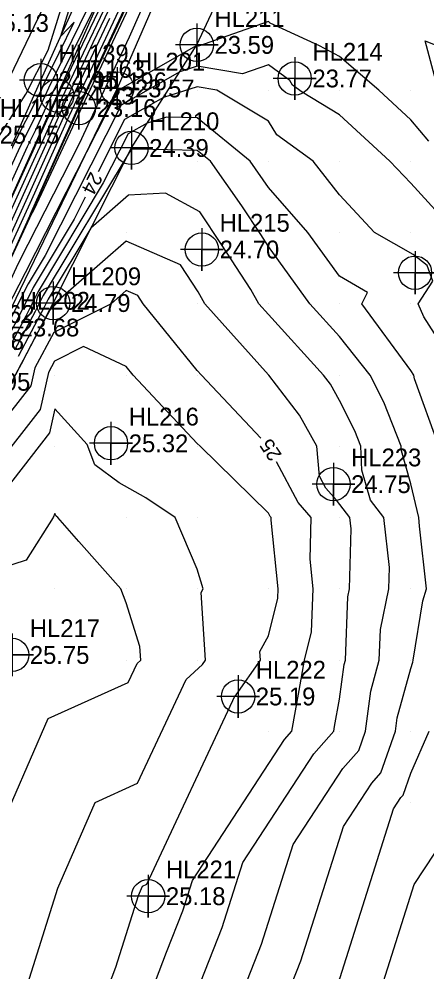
# Model space of a CAD drawing. Extents: x 2531902 to 2533249, y 715219 to 716099.
# Drawn here: x 2532774.9 to 2532832.3, y 715286.2 to 715420 of the extents above; entities that cross this region are included whole.
import ezdxf

# ---------------------------------------------------------------- set-up
doc = ezdxf.new("R2010")
doc.units = 0
for name, color, linetype in [('DTM Contours Major', 7, 'Continuous'), ('DTM Contours Major Text', 7, 'Continuous'), ('DTM Contours Minor', 7, 'Continuous'), ('Exist DTM Breakline', 7, 'Continuous'), ('Exist DTM Breakline Cogo Elevation', 7, 'Continuous'), ('Exist DTM Breakline Cogo Number', 7, 'Continuous'), ('Exist DTM Breakline Cogo Point CELL', 7, 'Continuous'), ('Exist DTM Crownline Cogo Elevation', 7, 'Continuous'), ('Exist DTM Drainline', 7, 'Continuous'), ('Exist DTM Drainline Cogo Elevation', 7, 'Continuous'), ('Exist DTM Drainline Cogo Number', 7, 'Continuous'), ('Exist DTM Drainline Cogo Point CELL', 7, 'Continuous'), ('Exist DTM QL2 LIDAR Elevation Point', 7, 'Continuous'), ('Exist DTM Regular Point CELL', 7, 'Continuous'), ('Exist DTM Regular Point Cogo Elevation', 7, 'Continuous'), ('Exist DTM Regular Point Cogo Number', 7, 'Continuous'), ('Exist Roads Soil', 7, 'Continuous'), ('Exist Roads Soil Cogo Elevation', 7, 'Continuous'), ('Exist Roads Soil Cogo Number', 7, 'Continuous')]:
    doc.layers.add(name, color=color, linetype=linetype)

msp = doc.modelspace()

# ---------------------------------------------------------------- linework, layer by layer
at = {"layer": 'DTM Contours Major'}
for points in [[(2532764.68, 715390.39), (2532765.36, 715391.8), (2532769.73, 715398.98), (2532771.7, 715402.87), (2532775.9, 715409.44), (2532779.04, 715415.61), (2532784.25, 715432.28), (2532786.06, 715436), (2532790.95, 715448.06), (2532789.19, 715456.97), (2532790.76, 715461.05), (2532790.74, 715462.06), (2532798.78, 715482.4)], [(2532805.71, 715463.75), (2532803.87, 715459.41), (2532795.93, 715440.58), (2532792.49, 715433.08), (2532783.01, 715413.21), (2532780.97, 715408.85), (2532778.42, 715403.27), (2532777, 715400.12), (2532766.88, 715377.97), (2532764.67, 715373.05), (2532764.49, 715372.66)], [(2532841.8, 715349.64), (2532841.78, 715350), (2532840, 715356.64), (2532839.13, 715360), (2532838.64, 715361.36), (2532837.07, 715370), (2532831.81, 715378.19), (2532831.04, 715380), (2532833.1, 715383.2), (2532832.3, 715385.39), (2532830.32, 715386.92), (2532824.91, 715390), (2532820, 715395.29), (2532816.27, 715400), (2532811.18, 715403.72), (2532810, 715405.62), (2532802.72, 715410), (2532799.99, 715410.45), (2532795.24, 715408.97), (2532789.79, 715405.87), (2532786.07, 715398.54)], [(2532784.26, 715394.97), (2532782.69, 715391.88), (2532776.92, 715382.28), (2532774.62, 715377.66), (2532773.34, 715375.26), (2532761.97, 715352.07), (2532760.28, 715348.87), (2532757.86, 715343.85), (2532757.64, 715343.38), (2532752.87, 715333.62), (2532745.69, 715318.99), (2532744.12, 715315.79), (2532740.94, 715309.32), (2532739.7, 715306.55), (2532739.31, 715305.69)], [(2532808.94, 715361.13), (2532800.58, 715370), (2532800, 715370.66), (2532792.39, 715380), (2532791.62, 715381.16), (2532790, 715381.87), (2532787.88, 715380.02), (2532779.85, 715375.96), (2532777.18, 715371.03), (2532776.62, 715368.49), (2532773.6, 715364.63), (2532763.77, 715346.48), (2532763.03, 715344.16), (2532760.43, 715338.94), (2532760.81, 715337.51), (2532753.2, 715322.96)], [(2532786.98, 715266.08), (2532795.67, 715289.02), (2532797.95, 715294.81), (2532799.31, 715299.08), (2532812.27, 715318.87), (2532813.28, 715320), (2532814.29, 715325.71), (2532815.07, 715330), (2532816.06, 715333.94), (2532816.3, 715340), (2532815.86, 715344.14), (2532816.02, 715350), (2532814.15, 715352.13), (2532811.14, 715357.83)], [(2532818.71, 715250.69), (2532821.42, 715272.52), (2532825.6, 715283.11), (2532830.49, 715298.51), (2532837.64, 715309.36), (2532836.1, 715316.1), (2532837.79, 715320), (2532838.31, 715321.69), (2532839.09, 715330), (2532839.22, 715330.78), (2532840, 715333.2), (2532842.36, 715339.99), (2532842.03, 715345.64)]]:
    msp.add_lwpolyline(points, dxfattribs=at)
at = {"layer": 'DTM Contours Minor'}
for points in [[(2532792.42, 715434.38), (2532780.68, 715409.79), (2532780.39, 715409.17), (2532777.24, 715402.27), (2532777.1, 715401.96), (2532771.31, 715389.3), (2532765.1, 715375.78), (2532764.57, 715374.8), (2532761.93, 715368.86), (2532761.25, 715367.39), (2532761.25, 715367.39), (2532749.94, 715342.91), (2532748.61, 715340.06), (2532746.3, 715334.53), (2532744.42, 715330.36), (2532735, 715308.14), (2532732.65, 715303.26), (2532726.04, 715292.01)], [(2532723.56, 715294.88), (2532726.89, 715299.87), (2532729.68, 715306.22), (2532737.82, 715322.35), (2532742.05, 715333.32), (2532744.52, 715338.42), (2532745.08, 715339.84), (2532749.9, 715351.12), (2532754.61, 715364.63), (2532756.06, 715367.69), (2532757.62, 715371.88), (2532763.69, 715384.3), (2532771.96, 715397.88), (2532773.18, 715400.12), (2532774.03, 715401.97), (2532777.82, 715409.48), (2532778.48, 715410.93), (2532782.68, 715419.51), (2532780.8, 715417.57), (2532785.92, 715433.96)], [(2532792.57, 715431.78), (2532785.34, 715416.64), (2532781.54, 715408.52), (2532779.6, 715404.28), (2532776.91, 715398.28), (2532769.26, 715381.56), (2532764.54, 715371.06), (2532762.45, 715366.54), (2532762.35, 715366.32), (2532755.66, 715351.85), (2532749.72, 715339.08), (2532748.27, 715335.62), (2532742.12, 715321.91), (2532736.82, 715309.43), (2532732.31, 715300.05), (2532728.37, 715293.35)], [(2532796.8, 715431.85), (2532790.43, 715417.43), (2532786.5, 715409.08), (2532783.38, 715402.45), (2532776.19, 715388.33), (2532774.84, 715385.67), (2532767.41, 715369.69), (2532767.28, 715369.39), (2532762.93, 715360.66), (2532754.59, 715341.64), (2532753.57, 715339.54), (2532749.76, 715331.77), (2532739.94, 715311.83), (2532739.44, 715310.8), (2532733.69, 715298.01), (2532731.79, 715293.83)], [(2532724.21, 715293.08), (2532731.81, 715304.45), (2532732.99, 715306.47), (2532733.18, 715306.85), (2532734.65, 715310.32), (2532743.64, 715333.67), (2532744.95, 715336.36), (2532746.4, 715340.05), (2532756.7, 715364.14), (2532757.82, 715366.64), (2532758.88, 715369.24), (2532760.64, 715373.96), (2532762.02, 715376.79), (2532763.9, 715379.89), (2532770.49, 715392.01), (2532775.09, 715402.04), (2532777.58, 715406.95), (2532779.12, 715410.33), (2532788.91, 715430.35)], [(2532724.88, 715291.34), (2532732.82, 715304.86), (2532734.09, 715307.49), (2532744.22, 715331.39), (2532745.23, 715334.01), (2532745.38, 715334.31), (2532747.73, 715340.25), (2532750.8, 715347.44), (2532759.55, 715367.03), (2532761.41, 715371.56), (2532762.78, 715374.67), (2532767.79, 715383.9), (2532776.16, 715402.1), (2532777.33, 715404.42), (2532779.76, 715409.73), (2532788.07, 715426.72)], [(2532792.31, 715426.91), (2532783.26, 715407.54), (2532783.14, 715407.29), (2532776.61, 715392.76), (2532776.41, 715392.32), (2532771.61, 715381.63), (2532776.47, 715392.09), (2532776.57, 715392.29), (2532777.11, 715393.35), (2532783.86, 715407.74), (2532792.39, 715425.86)], [(2532789.99, 715423.48), (2532782.68, 715407.87), (2532781.96, 715406.29), (2532776.71, 715394.6), (2532774.03, 715388.73), (2532764.29, 715367.06), (2532763.65, 715365.68), (2532763.45, 715365.25), (2532761.39, 715360.8), (2532750.83, 715338.09), (2532750.25, 715336.71), (2532739.81, 715313.47), (2532738.64, 715310.71), (2532731.96, 715296.84), (2532730.7, 715294.69)], [(2532787.66, 715420.06), (2532782.11, 715408.19), (2532780.78, 715405.28), (2532776.81, 715396.44), (2532771.64, 715385.15), (2532764.42, 715369.06), (2532763.05, 715366.11), (2532762.9, 715365.78), (2532758.53, 715356.33), (2532750.27, 715338.58), (2532749.26, 715336.17), (2532740.96, 715317.69), (2532737.73, 715310.07), (2532732.13, 715298.44), (2532729.53, 715294.02)], [(2532832.54, 715402.85), (2532830, 715405.8), (2532825.5, 715410), (2532820, 715414.73), (2532817.16, 715416.23), (2532810.26, 715419.41), (2532810, 715419.6), (2532800.17, 715416.18), (2532799.92, 715416.22), (2532799.83, 715416.19), (2532788.82, 715409.93), (2532784.44, 715401.3), (2532775.82, 715384.37), (2532773.2, 715379.24), (2532771.08, 715374.68), (2532771.04, 715374.59), (2532761.78, 715356.04), (2532756.85, 715344.8), (2532755.08, 715341.12), (2532748.41, 715327.51), (2532741.33, 715313.15), (2532739.94, 715310.31), (2532735.69, 715300.86), (2532731.78, 715292.25)], [(2532834.06, 715409.18), (2532832.04, 715416.89), (2532838.77, 715414.21)], [(2532836.31, 715390), (2532830, 715396.91), (2532827.07, 715400), (2532820, 715406.51), (2532814.72, 715409.71), (2532813.38, 715410.68), (2532812.99, 715411.32), (2532810, 715413.54), (2532806.37, 715412.28), (2532799.96, 715413.34), (2532797.54, 715412.58), (2532789.3, 715407.9), (2532778.6, 715386.8), (2532776.21, 715382.82), (2532773.33, 715377.04)], [(2532833.95, 715360), (2532830.51, 715369.49), (2532830.41, 715370), (2532830, 715370.65), (2532823.11, 715380), (2532823.91, 715381.61), (2532820, 715383.88), (2532815.55, 715390), (2532810, 715396.32), (2532807.41, 715400), (2532800, 715406.12), (2532795.68, 715406.21), (2532792.95, 715405.36), (2532790.27, 715403.84), (2532786.79, 715396.97), (2532777.63, 715381.73), (2532775.91, 715378.28), (2532773.84, 715374.38)], [(2532804.48, 715262.27), (2532814.54, 715287.79), (2532820.52, 715306.63), (2532824.52, 715312.74), (2532825.81, 715314.19), (2532827.84, 715320), (2532828.09, 715321.91), (2532830, 715328.8), (2532830.28, 715329.72), (2532830.31, 715330), (2532831.68, 715338.32), (2532832.21, 715340), (2532831.21, 715348.79), (2532831.14, 715350), (2532830, 715354.72), (2532828.67, 715359.35), (2532828.64, 715360), (2532826.2, 715366.2), (2532824.28, 715370), (2532820, 715375.43), (2532815.81, 715380), (2532810, 715388.05), (2532808.91, 715389.72), (2532806.27, 715393.73), (2532801.85, 715400), (2532800, 715401.53), (2532791.62, 715401.7), (2532790.73, 715401.65), (2532790.55, 715401.49), (2532778.35, 715381.19), (2532777.21, 715378.9), (2532774.33, 715373.49)], [(2532801.55, 715271.19), (2532809.01, 715290.13), (2532813.45, 715304.11), (2532820.44, 715314.78), (2532822.69, 715317.31), (2532823.63, 715320), (2532824.36, 715325.64), (2532825.57, 715330), (2532825.73, 715334.27), (2532826.92, 715340), (2532827, 715343), (2532826.23, 715350), (2532824.34, 715352.44), (2532823.13, 715356.65), (2532823, 715360), (2532822.15, 715362.15), (2532820, 715366.41), (2532818.71, 715368.71), (2532817.72, 715370), (2532810, 715378.49), (2532808.64, 715380), (2532807.53, 715382.01), (2532803.39, 715388.32), (2532800.36, 715392.92), (2532795.52, 715395.52), (2532790.33, 715395.26), (2532785.05, 715390.61), (2532779.06, 715380.64), (2532778.5, 715379.51), (2532774.83, 715372.61)], [(2532798.61, 715280.1), (2532803.48, 715292.47), (2532806.38, 715301.59), (2532816.35, 715316.82), (2532819.18, 715320), (2532819.3, 715320.7), (2532820, 715324.52), (2532820.63, 715329.37), (2532820.8, 715330), (2532821.14, 715338.86), (2532821.38, 715340), (2532821.6, 715348.4), (2532821.42, 715350), (2532819.54, 715352.43), (2532818.04, 715354.13), (2532817.15, 715355.83), (2532816.81, 715360), (2532814.35, 715364.35), (2532810.04, 715370), (2532810, 715370.04), (2532801.07, 715380), (2532800.14, 715381.68), (2532797.63, 715385.47), (2532790, 715388.77), (2532780.02, 715380.11), (2532779.75, 715379.97), (2532777.37, 715375.58), (2532775.32, 715371.73), (2532775.24, 715371.56), (2532761.33, 715345.34)], [(2532781.44, 715268.14), (2532788.55, 715286.89), (2532791.73, 715296.98), (2532792.29, 715298.27), (2532792.93, 715298.56), (2532805.31, 715325.02), (2532805.44, 715325.14), (2532808.88, 715330), (2532808.8, 715331.2), (2532810, 715333.41), (2532811.33, 715338.67), (2532811.38, 715340), (2532810.36, 715349.64), (2532810.37, 715350), (2532810.25, 715350.13), (2532810, 715350.61), (2532800.38, 715360), (2532800, 715360.4), (2532790.98, 715370), (2532790, 715371.22), (2532784.01, 715374.01), (2532779.95, 715371.96), (2532779.07, 715370.34), (2532777.93, 715365.18), (2532771.8, 715357.34)], [(2532774.08, 715277.94), (2532780.39, 715297.98), (2532785.65, 715310.03), (2532791.61, 715312.71), (2532798.42, 715327.26), (2532800.71, 715329.37), (2532801.16, 715330), (2532800.53, 715339.47), (2532800.82, 715340), (2532800, 715342.77), (2532796.88, 715350), (2532792.76, 715352.76), (2532789, 715354.89), (2532785.6, 715357.42), (2532784.54, 715360.24), (2532780, 715365.25), (2532779.25, 715361.87), (2532770.01, 715350.04)], [(2532762.57, 715276.16), (2532766.2, 715289.92), (2532769.06, 715298.98), (2532779.02, 715321.79), (2532790.29, 715326.86), (2532791.53, 715329.5), (2532792.07, 715330), (2532791.92, 715331.92), (2532790, 715338.05), (2532789.26, 715340), (2532783.35, 715346.65), (2532780.41, 715350), (2532780.15, 715350.2), (2532780, 715350.59), (2532779.74, 715350), (2532775.97, 715344.03), (2532770, 715342.09), (2532769.44, 715340.33), (2532769.23, 715339.92), (2532771.31, 715332.09), (2532768.7, 715327.09), (2532756.94, 715302.15), (2532754.44, 715296.97), (2532746.43, 715282.43)], [(2532810.72, 715255.83), (2532811.8, 715264.47), (2532820.07, 715285.45), (2532827.59, 715309.14), (2532828.61, 715310.7), (2532828.94, 715311.06), (2532830, 715314.11), (2532832.56, 715320)]]:
    msp.add_lwpolyline(points, dxfattribs=at)
at = {"layer": 'Exist DTM Breakline'}
for points in [[(2532724.85, 715291.32), (2532733.02, 715306.74), (2532748.29, 715340.34), (2532764.78, 715374.81), (2532780.3, 715409.22), (2532792.31, 715436.26), (2532804.44, 715463.38), (2532816.89, 715492.81), (2532831.81, 715524.14), (2532844.16, 715545.46), (2532851.4, 715553.73), (2532857.19, 715557.26), (2532859.92, 715562.41), (2532862.18, 715569.55), (2532865.48, 715583.13), (2532870.06, 715596.16), (2532872.23, 715605), (2532872.31, 715609.17), (2532872.16, 715614.12)], [(2532723.23, 715295.77), (2532728.31, 715306.01), (2532744.25, 715339.71), (2532761.53, 715374.58), (2532778, 715411.38), (2532790.12, 715438.18), (2532802.8, 715466.19), (2532818.35, 715499.83), (2532834.65, 715534.05), (2532849.97, 715564.58), (2532860.6, 715589.58), (2532870.3, 715613.28)], [(2532805.23, 715446.35), (2532799.27, 715434.46), (2532788.75, 715410.23), (2532772.55, 715376.67), (2532757.58, 715343.75), (2532741.36, 715308.91), (2532731.75, 715287.65)], [(2532733.98, 715285.98), (2532745.96, 715311.46), (2532761.4, 715345.14), (2532779.75, 715380.11), (2532790.74, 715401.87), (2532799.92, 715416.34), (2532808.77, 715435.3)]]:
    msp.add_lwpolyline(points, dxfattribs=at)
at = {"layer": 'Exist DTM Breakline Cogo Point CELL'}
for points in [[(2532799.92, 715419.34), (2532799.92, 715413.34), (2532799.92, 715416.34), (2532802.92, 715416.34), (2532796.92, 715416.34)], [(2532778, 715414.38), (2532778, 715408.38), (2532778, 715411.38), (2532781, 715411.38), (2532775, 715411.38)], [(2532788.75, 715413.23), (2532788.75, 715407.23), (2532788.75, 715410.23), (2532791.75, 715410.23), (2532785.75, 715410.23)], [(2532780.3, 715412.22), (2532780.3, 715406.22), (2532780.3, 715409.22), (2532783.3, 715409.22), (2532777.3, 715409.22)], [(2532790.74, 715404.87), (2532790.74, 715398.87), (2532790.74, 715401.87), (2532793.74, 715401.87), (2532787.74, 715401.87)], [(2532779.75, 715383.11), (2532779.75, 715377.11), (2532779.75, 715380.11), (2532782.75, 715380.11), (2532776.75, 715380.11)], [(2532772.55, 715379.67), (2532772.55, 715373.67), (2532772.55, 715376.67), (2532775.55, 715376.67), (2532769.55, 715376.67)]]:
    msp.add_lwpolyline(points, dxfattribs=at)
for centre in [(2532799.92, 715416.34), (2532778, 715411.38), (2532780.3, 715409.22), (2532788.75, 715410.23), (2532790.74, 715401.87), (2532779.75, 715380.11)]:
    msp.add_circle(centre, 2.34, dxfattribs=at)
at = {"layer": 'Exist DTM Drainline'}
msp.add_lwpolyline([(2532731.8, 715295.32), (2532739.16, 715311.08), (2532751.57, 715337.44), (2532764.18, 715365.31), (2532783.37, 715407.48), (2532792.8, 715427.62), (2532802.27, 715448.15)], dxfattribs=at)
at = {"layer": 'Exist DTM Drainline Cogo Point CELL'}
msp.add_lwpolyline([(2532783.37, 715410.48), (2532783.37, 715404.48), (2532783.37, 715407.48), (2532786.37, 715407.48), (2532780.37, 715407.48)], dxfattribs=at)
msp.add_circle((2532783.37, 715407.48), 2.34, dxfattribs=at)
at = {"layer": 'Exist DTM QL2 LIDAR Elevation Point'}
for p, q in [((2532800, 715410), (2532800, 715410)), ((2532810, 715410), (2532810, 715410)), ((2532820, 715410), (2532820, 715410)), ((2532830, 715410), (2532830, 715410)), ((2532800, 715400), (2532800, 715400)), ((2532810, 715400), (2532810, 715400)), ((2532820, 715400), (2532820, 715400)), ((2532830, 715400), (2532830, 715400)), ((2532790, 715390), (2532790, 715390)), ((2532810, 715390), (2532810, 715390)), ((2532820, 715390), (2532820, 715390)), ((2532830, 715390), (2532830, 715390)), ((2532790, 715380), (2532790, 715380)), ((2532800, 715380), (2532800, 715380)), ((2532810, 715380), (2532810, 715380)), ((2532820, 715380), (2532820, 715380)), ((2532830, 715380), (2532830, 715380)), ((2532780, 715370), (2532780, 715370)), ((2532790, 715370), (2532790, 715370)), ((2532800, 715370), (2532800, 715370)), ((2532810, 715370), (2532810, 715370)), ((2532820, 715370), (2532820, 715370)), ((2532830, 715370), (2532830, 715370)), ((2532780, 715360), (2532780, 715360)), ((2532800, 715360), (2532800, 715360)), ((2532810, 715360), (2532810, 715360)), ((2532820, 715360), (2532820, 715360)), ((2532830, 715360), (2532830, 715360)), ((2532780, 715350), (2532780, 715350)), ((2532790, 715350), (2532790, 715350)), ((2532800, 715350), (2532800, 715350)), ((2532810, 715350), (2532810, 715350)), ((2532820, 715350), (2532820, 715350)), ((2532830, 715350), (2532830, 715350)), ((2532780, 715340), (2532780, 715340)), ((2532790, 715340), (2532790, 715340)), ((2532800, 715340), (2532800, 715340)), ((2532810, 715340), (2532810, 715340)), ((2532820, 715340), (2532820, 715340)), ((2532830, 715340), (2532830, 715340)), ((2532790, 715330), (2532790, 715330)), ((2532800, 715330), (2532800, 715330)), ((2532810, 715330), (2532810, 715330)), ((2532820, 715330), (2532820, 715330)), ((2532830, 715330), (2532830, 715330)), ((2532810, 715320), (2532810, 715320)), ((2532820, 715320), (2532820, 715320)), ((2532830, 715320), (2532830, 715320)), ((2532830, 715310), (2532830, 715310))]:
    msp.add_line(p, q, dxfattribs=at)
at = {"layer": 'Exist DTM Regular Point CELL'}
for points in [[(2532813.68, 715414.62), (2532813.68, 715408.62), (2532813.68, 715411.62), (2532816.68, 715411.62), (2532810.68, 715411.62)], [(2532800.64, 715390.62), (2532800.64, 715384.62), (2532800.64, 715387.62), (2532803.64, 715387.62), (2532797.64, 715387.62)], [(2532830.59, 715387.37), (2532830.59, 715381.37), (2532830.59, 715384.37), (2532833.59, 715384.37), (2532827.59, 715384.37)], [(2532787.87, 715363.42), (2532787.87, 715357.42), (2532787.87, 715360.42), (2532790.87, 715360.42), (2532784.87, 715360.42)], [(2532819.12, 715357.69), (2532819.12, 715351.69), (2532819.12, 715354.69), (2532822.12, 715354.69), (2532816.12, 715354.69)], [(2532773.97, 715333.72), (2532773.97, 715327.72), (2532773.97, 715330.72), (2532776.97, 715330.72), (2532770.97, 715330.72)], [(2532805.72, 715327.89), (2532805.72, 715321.89), (2532805.72, 715324.89), (2532808.72, 715324.89), (2532802.72, 715324.89)], [(2532793.09, 715299.86), (2532793.09, 715293.86), (2532793.09, 715296.86), (2532796.09, 715296.86), (2532790.09, 715296.86)]]:
    msp.add_lwpolyline(points, dxfattribs=at)
for centre in [(2532813.68, 715411.62), (2532800.64, 715387.62), (2532830.59, 715384.37), (2532787.87, 715360.42), (2532819.12, 715354.69), (2532773.97, 715330.72), (2532805.72, 715324.89), (2532793.09, 715296.86)]:
    msp.add_circle(centre, 2.34, dxfattribs=at)
at = {"layer": 'Exist Roads Soil'}
msp.add_lwpolyline([(2532718.48, 715296.34), (2532722.41, 715303.93), (2532737.17, 715334.72), (2532753.88, 715369.29), (2532769.73, 715403.73), (2532784.98, 715435.43), (2532799.77, 715466.71), (2532814.69, 715500.17), (2532830.82, 715535.14), (2532845.41, 715566.33), (2532858.27, 715594.22), (2532867.39, 715615.56), (2532854.21, 715621.57)], dxfattribs=at)

# ---------------------------------------------------------------- texts
at = {"layer": 'DTM Contours Major Text'}
for s, rotation, p in [('24', 243.0995, (2532785.01, 715398.66)), ('25', 123.772, (2532811.95, 715358.81))]:
    msp.add_text(s, height=2, rotation=rotation, dxfattribs=at).set_placement(p)
at = {"layer": 'Exist DTM Breakline Cogo Elevation'}
for s, p in [('23.59', (2532802.42, 715415.09)), ('24.95', (2532780.5, 715410.13)), ('24.23', (2532782.8, 715407.97)), ('23.57', (2532791.25, 715408.98)), ('24.39', (2532793.24, 715400.62)), ('24.79', (2532782.25, 715378.86)), ('23.68', (2532775.05, 715375.42)), ('24.18', (2532767.28, 715373.56))]:
    msp.add_text(s, height=2.5, dxfattribs=at).set_placement(p)
at = {"layer": 'Exist DTM Breakline Cogo Number'}
for s, p in [('HL211', (2532802.42, 715418.84)), ('HL139', (2532780.5, 715413.88)), ('HL163', (2532782.8, 715411.72)), ('HL201', (2532791.25, 715412.73)), ('HL210', (2532793.24, 715404.37)), ('HL209', (2532782.25, 715382.61)), ('HL202', (2532775.05, 715379.17)), ('HL162', (2532767.28, 715377.31))]:
    msp.add_text(s, height=2.5, dxfattribs=at).set_placement(p)
at = {"layer": 'Exist DTM Crownline Cogo Elevation'}
msp.add_text('25.13', height=2.5, dxfattribs=at).set_placement((2532770.78, 715418.16))
at = {"layer": 'Exist DTM Drainline Cogo Elevation'}
msp.add_text('23.16', height=2.5, dxfattribs=at).set_placement((2532785.87, 715406.23))
at = {"layer": 'Exist DTM Drainline Cogo Number'}
for s, p in [('HL196', (2532785.87, 715409.98)), ('HL195', (2532766.68, 715367.81))]:
    msp.add_text(s, height=2.5, dxfattribs=at).set_placement(p)
at = {"layer": 'Exist DTM Regular Point Cogo Elevation'}
for s, p in [('23.77', (2532816.18, 715410.38)), ('24.70', (2532803.14, 715386.37)), ('25.32', (2532790.37, 715359.17)), ('24.75', (2532821.62, 715353.44)), ('25.75', (2532776.47, 715329.47)), ('25.19', (2532808.22, 715323.64)), ('25.18', (2532795.59, 715295.61))]:
    msp.add_text(s, height=2.5, dxfattribs=at).set_placement(p)
at = {"layer": 'Exist DTM Regular Point Cogo Number'}
for s, p in [('HL214', (2532816.18, 715414.12)), ('HL215', (2532803.14, 715390.12)), ('HL216', (2532790.37, 715362.92)), ('HL223', (2532821.62, 715357.19)), ('HL217', (2532776.47, 715333.22)), ('HL222', (2532808.22, 715327.39)), ('HL221', (2532795.59, 715299.36))]:
    msp.add_text(s, height=2.5, dxfattribs=at).set_placement(p)
at = {"layer": 'Exist Roads Soil Cogo Elevation'}
msp.add_text('25.15', height=2.5, dxfattribs=at).set_placement((2532772.23, 715402.48))
at = {"layer": 'Exist Roads Soil Cogo Number'}
msp.add_text('HL115', height=2.5, dxfattribs=at).set_placement((2532772.23, 715406.23))

doc.saveas('drawing.dxf')
